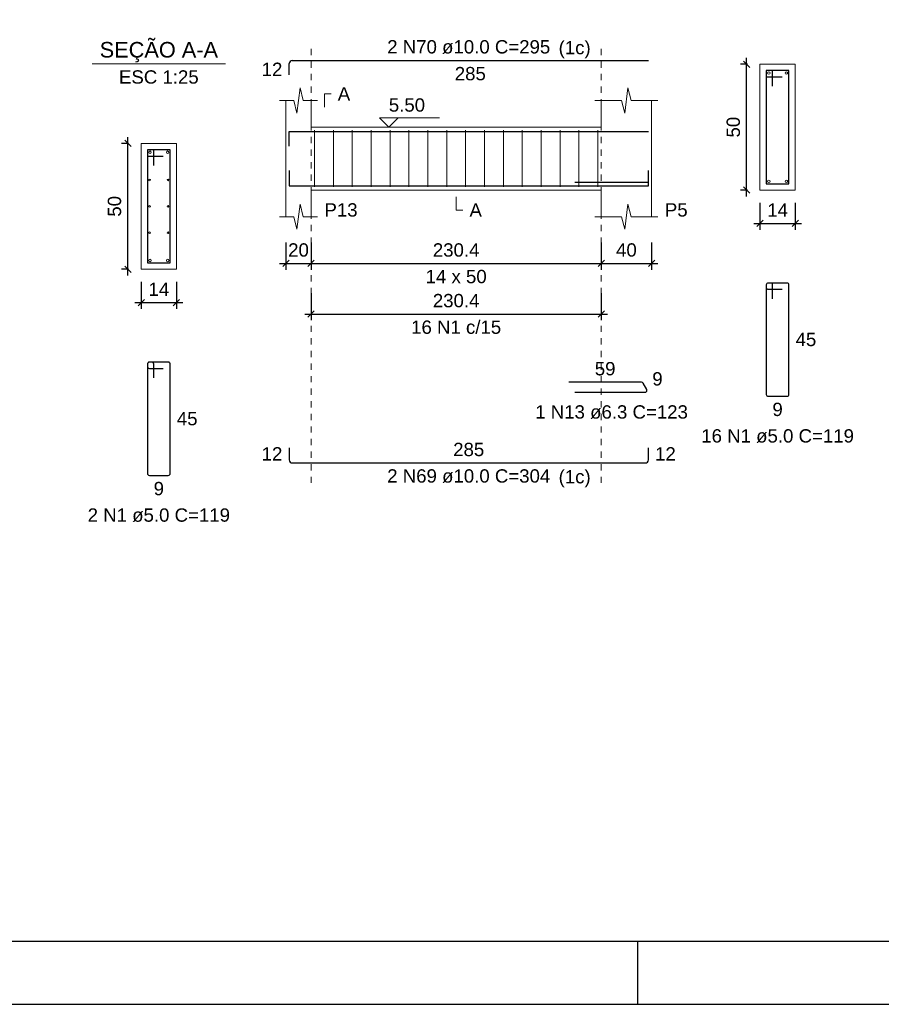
# Model space of a CAD drawing. Header units: millimetres. Extents: x 10 to 1250, y -62 to 528.
# Tile 317 of 656: x 529 to 543, y 133 to 148. Entities that reach past the tile are written whole.
import ezdxf

# ---------------------------------------------------------------- set-up
doc = ezdxf.new("R2010")
doc.units = ezdxf.units.MM
doc.header["$LTSCALE"] = 0.05
doc.linetypes.add('DOT', pattern=[6.35, 0, -6.35])
for name, color, linetype, lineweight in [('Descrição da armadura', 7, 'Continuous', 5), ('DT-Arm complementar', 5, 'Continuous', 5), ('DT-Barras na forma', 2, 'Continuous', 30), ('DT-Barras no corte', 5, 'Continuous', 5), ('DT-Barras rebatidas', 2, 'Continuous', 30), ('DT-Cotas', 9, 'Continuous', 5), ('DT-Forma', 5, 'Continuous', 5), ('DT-Pontilhado', 9, 'DOT', 5), ('DT-Textos', 7, 'Continuous', 5), ('Textos armaduras', 7, 'Continuous', 5)]:
    doc.layers.add(name, color=color, linetype=linetype, lineweight=lineweight)
doc.layers.add('FOLHA_PADRÃO', color=7, linetype='Continuous')
doc.styles.add('Arial', font='arial.ttf')
doc.styles.get("Standard").update_dxf_attribs({"font": 'arial.ttf'})
doc.dimstyles.new('UM_25.000000', dxfattribs={"dimtxt": 0.18, "dimasz": 0.1, "dimexe": 0.1, "dimexo": 0.2, "dimgap": 0, "dimtad": 1, "dimtih": 1, "dimtoh": 1, "dimdec": 1, "dimlfac": 25, "dimzin": 0, "dimdsep": 46, "dimtxsty": 'Standard', "dimcen": 0.09, "dimdle": 0.1, "dimadec": 1, "dimazin": 2, "dimtfac": 1, "dimtdec": 4, "dimtofl": 0, "dimtmove": 0, "dimatfit": 3, "dimfxl": 1, "dimtolj": 1, "dimarcsym": 0})
doc.dimstyles.new('UM_50.000000', dxfattribs={"dimtxt": 0.18, "dimasz": 0.1, "dimexe": 0.1, "dimexo": 0.2, "dimgap": 0.1, "dimtad": 1, "dimdec": 1, "dimlfac": 50, "dimzin": 0, "dimdsep": 46, "dimtxsty": 'Standard', "dimblk": 'OBLIQUE', "dimcen": 0.09, "dimdle": 0.1, "dimadec": 1, "dimazin": 2, "dimtfac": 1, "dimtdec": 1, "dimtofl": 0, "dimtmove": 0, "dimatfit": 3, "dimldrblk": 'OBLIQUE', "dimfxl": 1, "dimtolj": 1, "dimarcsym": 1})

# ---------------------------------------------------------------- blocks, each defined once
blk = doc.blocks.new('_Oblique')
at = {"color": 0, "linetype": 'ByBlock', "lineweight": -2}
blk.add_line((-0.5, -0.5), (0.5, 0.5), dxfattribs=at)
blk = doc.blocks.new('*D1952')
at = {"layer": 'Defpoints', "color": 0, "transparency": 16777216}
for p in [(530.617, 146.367), (530.829, 146.367), (530.829, 144.367)]:
    blk.add_point(p, dxfattribs=at)
at = {"layer": 'DT-Cotas', "color": 0, "lineweight": -2, "transparency": 16777216}
for p, q in [((530.629, 146.367), (530.517, 146.367)), ((530.617, 144.267), (530.617, 146.467)), ((530.629, 144.367), (530.517, 144.367))]:
    blk.add_line(p, q, dxfattribs=at)
at = {"layer": 'DT-Cotas', "color": 0, "lineweight": -2, "transparency": 16777216, "xscale": 0.1, "yscale": 0.1, "zscale": 0.1}
for p, rotation in [((530.617, 146.367), 90), ((530.617, 144.367), 270)]:
    blk.add_blockref('_Oblique', p, dxfattribs=dict(at, rotation=rotation))
at = {"layer": 'DT-Cotas', "transparency": 16777216, "insert": (530.405, 145.367), "char_height": 0.2118, "attachment_point": 5, "rotation": 90, "style": 'Arial'}
blk.add_mtext('\\A1;50', dxfattribs=at)
blk = doc.blocks.new('*D1953')
at = {"layer": 'Defpoints', "color": 0, "transparency": 16777216}
for p in [(530.829, 144.367), (531.389, 144.367), (531.389, 143.837)]:
    blk.add_point(p, dxfattribs=at)
at = {"layer": 'DT-Cotas', "color": 0, "lineweight": -2, "transparency": 16777216}
for p, q in [((530.829, 144.167), (530.829, 143.737)), ((531.389, 144.167), (531.389, 143.737)), ((530.729, 143.837), (531.489, 143.837))]:
    blk.add_line(p, q, dxfattribs=at)
at = {"layer": 'DT-Cotas', "color": 0, "lineweight": -2, "transparency": 16777216, "xscale": 0.1, "yscale": 0.1, "zscale": 0.1, "rotation": 180}
blk.add_blockref('_Oblique', (530.829, 143.837), dxfattribs=at)
at = {"layer": 'DT-Cotas', "color": 0, "lineweight": -2, "transparency": 16777216, "xscale": 0.1, "yscale": 0.1, "zscale": 0.1}
blk.add_blockref('_Oblique', (531.389, 143.837), dxfattribs=at)
at = {"layer": 'DT-Cotas', "transparency": 16777216, "insert": (531.109, 144.049), "char_height": 0.2118, "attachment_point": 5, "rotation": 0.0057, "style": 'Arial'}
blk.add_mtext('\\A1;14', dxfattribs=at)
blk = doc.blocks.new('*D1962')
at = {"layer": 'Defpoints', "color": 0, "transparency": 16777216}
for p in [(533.128, 144.99), (533.528, 144.99), (533.528, 144.46)]:
    blk.add_point(p, dxfattribs=at)
at = {"layer": 'DT-Cotas', "color": 0, "lineweight": -2, "transparency": 16777216}
for p, q in [((533.128, 144.79), (533.128, 144.36)), ((533.528, 144.79), (533.528, 144.36)), ((533.028, 144.46), (533.628, 144.46))]:
    blk.add_line(p, q, dxfattribs=at)
at = {"layer": 'DT-Cotas', "color": 0, "lineweight": -2, "transparency": 16777216, "xscale": 0.1, "yscale": 0.1, "zscale": 0.1, "rotation": 180}
blk.add_blockref('_Oblique', (533.128, 144.46), dxfattribs=at)
at = {"layer": 'DT-Cotas', "color": 0, "lineweight": -2, "transparency": 16777216, "xscale": 0.1, "yscale": 0.1, "zscale": 0.1}
blk.add_blockref('_Oblique', (533.528, 144.46), dxfattribs=at)
at = {"layer": 'DT-Cotas', "transparency": 16777216, "insert": (533.328, 144.672), "char_height": 0.2118, "attachment_point": 5, "rotation": 0.0057, "style": 'Arial'}
blk.add_mtext('\\A1;20', dxfattribs=at)
blk = doc.blocks.new('*D1963')
at = {"layer": 'Defpoints', "color": 0, "transparency": 16777216}
for p in [(533.528, 144.99), (538.137, 144.99), (538.137, 144.46)]:
    blk.add_point(p, dxfattribs=at)
at = {"layer": 'DT-Cotas', "color": 0, "lineweight": -2, "transparency": 16777216}
for p, q in [((533.528, 144.79), (533.528, 144.36)), ((538.137, 144.79), (538.137, 144.36)), ((533.428, 144.46), (538.237, 144.46))]:
    blk.add_line(p, q, dxfattribs=at)
at = {"layer": 'DT-Cotas', "color": 0, "lineweight": -2, "transparency": 16777216, "xscale": 0.1, "yscale": 0.1, "zscale": 0.1, "rotation": 180}
blk.add_blockref('_Oblique', (533.528, 144.46), dxfattribs=at)
at = {"layer": 'DT-Cotas', "color": 0, "lineweight": -2, "transparency": 16777216, "xscale": 0.1, "yscale": 0.1, "zscale": 0.1}
blk.add_blockref('_Oblique', (538.137, 144.46), dxfattribs=at)
at = {"layer": 'DT-Cotas', "transparency": 16777216, "insert": (535.832, 144.672), "char_height": 0.2118, "attachment_point": 5, "rotation": 0.0057, "style": 'Arial'}
blk.add_mtext('\\A1;230.4', dxfattribs=at)
blk = doc.blocks.new('*D1964')
at = {"layer": 'Defpoints', "color": 0, "transparency": 16777216}
for p in [(538.137, 144.99), (538.937, 144.99), (538.937, 144.46)]:
    blk.add_point(p, dxfattribs=at)
at = {"layer": 'DT-Cotas', "color": 0, "lineweight": -2, "transparency": 16777216}
for p, q in [((538.137, 144.79), (538.137, 144.36)), ((538.937, 144.79), (538.937, 144.36)), ((538.037, 144.46), (539.037, 144.46))]:
    blk.add_line(p, q, dxfattribs=at)
at = {"layer": 'DT-Cotas', "color": 0, "lineweight": -2, "transparency": 16777216, "xscale": 0.1, "yscale": 0.1, "zscale": 0.1, "rotation": 180}
blk.add_blockref('_Oblique', (538.137, 144.46), dxfattribs=at)
at = {"layer": 'DT-Cotas', "color": 0, "lineweight": -2, "transparency": 16777216, "xscale": 0.1, "yscale": 0.1, "zscale": 0.1}
blk.add_blockref('_Oblique', (538.937, 144.46), dxfattribs=at)
at = {"layer": 'DT-Cotas', "transparency": 16777216, "insert": (538.537, 144.672), "char_height": 0.2118, "attachment_point": 5, "rotation": 0.0057, "style": 'Arial'}
blk.add_mtext('\\A1;40', dxfattribs=at)
blk = doc.blocks.new('*D1965')
at = {"layer": 'Defpoints', "color": 0, "transparency": 16777216}
for p in [(533.528, 144.185), (538.137, 144.185), (538.137, 143.655)]:
    blk.add_point(p, dxfattribs=at)
at = {"layer": 'DT-Cotas', "color": 0, "lineweight": -2, "transparency": 16777216}
for p, q in [((533.528, 143.985), (533.528, 143.555)), ((538.137, 143.985), (538.137, 143.555)), ((533.428, 143.655), (538.237, 143.655))]:
    blk.add_line(p, q, dxfattribs=at)
at = {"layer": 'DT-Cotas', "color": 0, "lineweight": -2, "transparency": 16777216, "xscale": 0.1, "yscale": 0.1, "zscale": 0.1, "rotation": 180}
blk.add_blockref('_Oblique', (533.528, 143.655), dxfattribs=at)
at = {"layer": 'DT-Cotas', "color": 0, "lineweight": -2, "transparency": 16777216, "xscale": 0.1, "yscale": 0.1, "zscale": 0.1}
blk.add_blockref('_Oblique', (538.137, 143.655), dxfattribs=at)
at = {"layer": 'DT-Cotas', "transparency": 16777216, "insert": (535.832, 143.867), "char_height": 0.2118, "attachment_point": 5, "rotation": 0.0057, "style": 'Arial'}
blk.add_mtext('\\A1;230.4', dxfattribs=at)
blk = doc.blocks.new('*D1966')
at = {"layer": 'Defpoints', "color": 0, "transparency": 16777216}
for p in [(540.447, 147.625), (540.659, 147.625), (540.659, 145.625)]:
    blk.add_point(p, dxfattribs=at)
at = {"layer": 'DT-Cotas', "color": 0, "lineweight": -2, "transparency": 16777216}
for p, q in [((540.447, 145.525), (540.447, 147.725)), ((540.459, 147.625), (540.347, 147.625)), ((540.459, 145.625), (540.347, 145.625))]:
    blk.add_line(p, q, dxfattribs=at)
at = {"layer": 'DT-Cotas', "color": 0, "lineweight": -2, "transparency": 16777216, "xscale": 0.1, "yscale": 0.1, "zscale": 0.1}
for p, rotation in [((540.447, 147.625), 90), ((540.447, 145.625), 270)]:
    blk.add_blockref('_Oblique', p, dxfattribs=dict(at, rotation=rotation))
at = {"layer": 'DT-Cotas', "transparency": 16777216, "insert": (540.236, 146.625), "char_height": 0.2118, "attachment_point": 5, "rotation": 90, "style": 'Arial'}
blk.add_mtext('\\A1;50', dxfattribs=at)
blk = doc.blocks.new('*D1967')
at = {"layer": 'Defpoints', "color": 0, "transparency": 16777216}
for p in [(540.659, 145.625), (541.219, 145.625), (541.219, 145.095)]:
    blk.add_point(p, dxfattribs=at)
at = {"layer": 'DT-Cotas', "color": 0, "lineweight": -2, "transparency": 16777216}
for p, q in [((540.659, 145.425), (540.659, 144.995)), ((541.219, 145.425), (541.219, 144.995)), ((540.559, 145.095), (541.319, 145.095))]:
    blk.add_line(p, q, dxfattribs=at)
at = {"layer": 'DT-Cotas', "color": 0, "lineweight": -2, "transparency": 16777216, "xscale": 0.1, "yscale": 0.1, "zscale": 0.1, "rotation": 180}
blk.add_blockref('_Oblique', (540.659, 145.095), dxfattribs=at)
at = {"layer": 'DT-Cotas', "color": 0, "lineweight": -2, "transparency": 16777216, "xscale": 0.1, "yscale": 0.1, "zscale": 0.1}
blk.add_blockref('_Oblique', (541.219, 145.095), dxfattribs=at)
at = {"layer": 'DT-Cotas', "transparency": 16777216, "insert": (540.939, 145.307), "char_height": 0.2118, "attachment_point": 5, "rotation": 0.0057, "style": 'Arial'}
blk.add_mtext('\\A1;14', dxfattribs=at)
blk = doc.blocks.new('A1EST. 1500')
at = {"layer": 'FOLHA_PADRÃO', "color": 1, "linetype": 'Continuous'}
for p, q in [((59.5, 0), (59.5, 1)), ((0, 0), (150.008, 0))]:
    blk.add_line(p, q, dxfattribs=at)
at = {"layer": 'FOLHA_PADRÃO', "color": 6, "linetype": 'Continuous'}
blk.add_lwpolyline([(149, 58.4), (149, 1), (1, 1), (1, 58.4), (149, 58.4)], dxfattribs=at)

msp = doc.modelspace()

# ---------------------------------------------------------------- linework, layer by layer
at = {"layer": 'DT-Arm complementar'}
for p, q in [((533.5824, 145.6749), (533.5824, 146.5749)), ((533.8824, 145.6749), (533.8824, 146.5749)), ((534.1824, 145.6749), (534.1824, 146.5749)), ((534.4824, 145.6749), (534.4824, 146.5749)), ((534.7824, 145.6749), (534.7824, 146.5749)), ((535.0824, 145.6749), (535.0824, 146.5749)), ((535.3824, 145.6749), (535.3824, 146.5749)), ((535.6824, 145.6749), (535.6824, 146.5749)), ((535.9824, 145.6749), (535.9824, 146.5749)), ((536.2824, 145.6749), (536.2824, 146.5749)), ((536.5824, 145.6749), (536.5824, 146.5749)), ((536.8824, 145.6749), (536.8824, 146.5749)), ((537.1824, 145.6749), (537.1824, 146.5749)), ((537.4824, 145.6749), (537.4824, 146.5749)), ((537.7824, 145.6749), (537.7824, 146.5749)), ((538.0824, 145.6749), (538.0824, 146.5749))]:
    msp.add_line(p, q, dxfattribs=at)
at = {"layer": 'DT-Barras na forma'}
for p, q in [((540.8591, 147.5249), (540.7591, 147.5249)), ((540.7591, 147.5249), (540.7591, 145.7249)), ((541.1191, 147.5249), (540.7591, 147.5249)), ((540.7591, 147.5249), (540.7591, 147.4249)), ((540.7591, 147.4249), (541.0091, 147.4249)), ((540.8591, 147.2749), (540.8591, 147.5249)), ((541.1191, 145.7249), (541.1191, 147.5249)), ((531.0288, 146.2666), (530.9288, 146.2666)), ((530.9288, 146.2666), (530.9288, 144.4666)), ((531.2888, 146.2666), (530.9288, 146.2666)), ((530.9288, 146.2666), (530.9288, 146.1666)), ((530.9288, 146.1666), (531.1788, 146.1666)), ((531.0288, 146.0166), (531.0288, 146.2666)), ((531.2888, 144.4666), (531.2888, 146.2666)), ((538.8865, 145.7453), (537.7162, 145.7453)), ((540.7591, 145.7249), (541.1191, 145.7249)), ((530.9288, 144.4666), (531.2888, 144.4666))]:
    msp.add_line(p, q, dxfattribs=at)
for points in [[(533.1783, 146.3249), (533.1783, 146.5549), (538.8865, 146.5549)], [(533.1783, 145.9349), (533.1783, 145.6949), (538.8865, 145.6949), (538.8865, 145.9349)]]:
    msp.add_lwpolyline(points, dxfattribs=at)
at = {"layer": 'DT-Barras no corte'}
for centre, radius in [((540.7991, 147.4849), 0.02), ((541.0791, 147.4849), 0.02), ((530.9688, 146.2266), 0.02), ((531.2488, 146.2266), 0.02), ((530.9614, 145.7866), 0.0126), ((531.2562, 145.7866), 0.0126), ((540.7991, 145.7649), 0.02), ((541.0791, 145.7649), 0.02), ((530.9614, 145.3666), 0.0126), ((531.2562, 145.3666), 0.0126), ((530.9614, 144.9466), 0.0126), ((531.2562, 144.9466), 0.0126), ((530.9688, 144.5066), 0.02), ((531.2488, 144.5066), 0.02)]:
    msp.add_circle(centre, radius, dxfattribs=at)
at = {"layer": 'DT-Barras rebatidas'}
for p, q in [((533.1783, 147.4545), (533.1783, 147.6345)), ((533.2283, 147.6845), (538.8865, 147.6845)), ((540.8291, 144.1482), (540.7891, 144.1482)), ((541.0891, 144.1482), (540.7891, 144.1482)), ((540.7591, 144.1182), (540.7591, 142.3782)), ((540.7591, 144.1182), (540.7591, 144.0782)), ((540.7891, 144.0482), (541.0091, 144.0482)), ((540.8591, 143.8982), (540.8591, 144.1182)), ((541.1191, 142.3782), (541.1191, 144.1182)), ((530.9988, 142.8899), (530.9588, 142.8899)), ((531.2588, 142.8899), (530.9588, 142.8899)), ((530.9288, 142.8599), (530.9288, 141.1199)), ((530.9288, 142.8599), (530.9288, 142.8199)), ((530.9588, 142.7899), (531.1788, 142.7899)), ((531.0288, 142.6399), (531.0288, 142.8599)), ((531.2888, 141.1199), (531.2888, 142.8599)), ((538.7758, 142.5714), (537.6236, 142.5714)), ((537.7162, 142.411), (538.832, 142.411)), ((538.8593, 142.4582), (538.803, 142.5556)), ((540.7891, 142.3482), (541.0891, 142.3482)), ((533.1783, 141.5279), (533.1783, 141.3379)), ((538.8865, 141.3379), (538.8865, 141.5279)), ((533.2283, 141.2879), (538.8365, 141.2879)), ((530.9588, 141.0899), (531.2588, 141.0899))]:
    msp.add_line(p, q, dxfattribs=at)
for centre, radius, start, end in [((533.2283, 147.6345), 0.05, 90, 180), ((540.7891, 144.1182), 0.03, 90, 180), ((540.7891, 144.1182), 0.03, 90, 180), ((540.8291, 144.1182), 0.03, 0, 90), ((541.0891, 144.1182), 0.03, 0, 90), ((540.7891, 144.0782), 0.03, 180, 270), ((530.9588, 142.8599), 0.03, 90, 180), ((530.9588, 142.8599), 0.03, 90, 180), ((530.9988, 142.8599), 0.03, 0, 90), ((531.2588, 142.8599), 0.03, 0, 90), ((530.9588, 142.8199), 0.03, 180, 270), ((538.7758, 142.5399), 0.0315, 30, 90), ((538.832, 142.4425), 0.0315, 270, 30), ((540.7891, 142.3782), 0.03, 180, 270), ((541.0891, 142.3782), 0.03, 270, 0), ((533.2283, 141.3379), 0.05, 180, 270), ((538.8365, 141.3379), 0.05, 270, 0), ((530.9588, 141.1199), 0.03, 180, 270), ((531.2588, 141.1199), 0.03, 270, 0)]:
    msp.add_arc(centre, radius, start, end, dxfattribs=at)
at = {"layer": 'DT-Forma'}
for p, q in [((541.2191, 147.6249), (540.6591, 147.6249)), ((540.6591, 147.6249), (540.6591, 147.6249)), ((540.6591, 147.6249), (540.6591, 145.6249)), ((541.2191, 145.6249), (541.2191, 147.6249)), ((541.2191, 147.6249), (541.2191, 147.6249)), ((533.3033, 146.8485), (533.3533, 147.2485)), ((533.3533, 147.2485), (533.4033, 147.0485)), ((538.5115, 146.8485), (538.5615, 147.2485)), ((538.5615, 147.2485), (538.6115, 147.0485)), ((533.0283, 147.0485), (533.2533, 147.0485)), ((533.1283, 146.6249), (533.1283, 147.0485)), ((533.2533, 147.0485), (533.3033, 146.8485)), ((533.4033, 147.0485), (533.6283, 147.0485)), ((533.5283, 147.0485), (533.5283, 146.6249)), ((538.0365, 147.0485), (538.4615, 147.0485)), ((538.1365, 146.6249), (538.1365, 147.0485)), ((538.4615, 147.0485), (538.5115, 146.8485)), ((538.6115, 147.0485), (539.0365, 147.0485)), ((538.9365, 147.0485), (538.9365, 146.6249)), ((533.5283, 146.6249), (538.1365, 146.6249)), ((531.3888, 146.3666), (530.8288, 146.3666)), ((530.8288, 146.3666), (530.8288, 146.3666)), ((530.8288, 146.3666), (530.8288, 144.3666)), ((531.3888, 144.3666), (531.3888, 146.3666)), ((531.3888, 146.3666), (531.3888, 146.3666)), ((533.1283, 145.6249), (533.1283, 145.2013)), ((533.5283, 145.2013), (533.5283, 145.6249)), ((533.5283, 145.6249), (538.1365, 145.6249)), ((538.1365, 145.6249), (538.1365, 145.2013)), ((538.9365, 145.2013), (538.9365, 145.6249)), ((540.6591, 145.6249), (541.2191, 145.6249)), ((540.6591, 145.6249), (540.6591, 145.6249)), ((541.2191, 145.6249), (541.2191, 145.6249)), ((533.3033, 145.0013), (533.3533, 145.4013)), ((533.3533, 145.4013), (533.4033, 145.2013)), ((538.5115, 145.0013), (538.5615, 145.4013)), ((538.5615, 145.4013), (538.6115, 145.2013)), ((533.0283, 145.2013), (533.2533, 145.2013)), ((533.2533, 145.2013), (533.3033, 145.0013)), ((533.4033, 145.2013), (533.6283, 145.2013)), ((538.0365, 145.2013), (538.4615, 145.2013)), ((538.4615, 145.2013), (538.5115, 145.0013)), ((538.6115, 145.2013), (539.0365, 145.2013)), ((530.8288, 144.3666), (531.3888, 144.3666)), ((530.8288, 144.3666), (530.8288, 144.3666)), ((531.3888, 144.3666), (531.3888, 144.3666))]:
    msp.add_line(p, q, dxfattribs=at)
at = {"layer": 'DT-Forma', "linetype": 'Continuous'}
for p, q in [((533.1283, 145.6249), (533.1283, 146.6249)), ((538.9365, 146.6249), (538.9365, 145.6249))]:
    msp.add_line(p, q, dxfattribs=at)
at = {"layer": 'DT-Pontilhado', "ltscale": 0.2}
for p, q in [((533.5283, 140.9702), (533.5283, 147.8963)), ((538.1365, 140.9702), (538.1365, 147.8963))]:
    msp.add_line(p, q, dxfattribs=at)
at = {"layer": 'DT-Textos'}
msp.add_line((530.0498, 147.6315), (532.1678, 147.6315), dxfattribs=at)
for points in [[(533.7401, 146.9426), (533.7401, 147.1544), (533.846, 147.1544)], [(534.9108, 146.7732), (534.7625, 146.6249), (534.6143, 146.7732), (535.5674, 146.7732)], [(535.8324, 145.519), (535.8324, 145.3072), (535.9383, 145.3072)]]:
    msp.add_lwpolyline(points, dxfattribs=at)

# ---------------------------------------------------------------- block references
msp.add_blockref('A1EST. 1500', (479.22, 132.6844))

# ---------------------------------------------------------------- texts
at = {"layer": 'Descrição da armadura', "linetype": 'Continuous', "char_height": 0.2118, "attachment_point": 8, "line_spacing_factor": 0.798, "style": 'Arial'}
for s, insert, width in [('2 N70 ø10.0 C=295', (536.0324, 147.7904), 5.194653), ('16 N1 c/15', (535.8324, 143.3375), 2.869342), ('1 N13 ø6.3 C=123', (538.3014, 141.9874), 4.8647), ('16 N1 ø5.0 C=119', (540.9391, 141.6069), 4.8647), ('2 N69 ø10.0 C=304', (536.0324, 140.9702), 5.194653), ('2 N1 ø5.0 C=119', (531.1088, 140.3486), 4.534748)]:
    msp.add_mtext(s, dxfattribs=dict(at, insert=insert, width=width))
at = {"layer": 'DT-Textos', "line_spacing_factor": 0.798, "style": 'Arial'}
for s, insert, char_height, width, attachment_point in [('SEÇÃO A-A', (531.1091, 147.6561), 0.2471, 4.254532, 8), ('(1c)', (537.4601, 147.7201), 0.2118, 1.009083, 7), ('ESC 1:25', (531.1088, 147.3138), 0.2118, 2.507973, 8), ('A', (533.9519, 147.0485), 0.2118, 0.390816, 7), ('5.50', (534.7625, 146.8685), 0.2118, 1.140404, 7), ('P13', (533.7401, 145.2013), 0.2118, 1.042557, 7), ('A', (536.0442, 145.2013), 0.2118, 0.390816, 7), ('P5', (539.1483, 145.2013), 0.2118, 0.716686, 7), ('14 x 50', (535.8324, 144.1423), 0.2118, 1.922035, 8), ('(1c)', (537.4601, 140.9001), 0.2118, 1.009083, 7)]:
    msp.add_mtext(s, dxfattribs=dict(at, insert=insert, char_height=char_height, width=width, attachment_point=attachment_point))
at = {"layer": 'Textos armaduras', "linetype": 'Continuous', "char_height": 0.2118, "attachment_point": 7, "line_spacing_factor": 0.798, "style": 'Arial'}
for s, insert, width in [('12', (532.7425, 147.4386), 0.659905), ('285', (535.81, 147.3668), 0.989858), ('45', (541.225, 143.1423), 0.659905), ('59', (538.0347, 142.6773), 0.659905), ('9', (538.9481, 142.5162), 0.329953), ('9', (540.8567, 142.0305), 0.329953), ('45', (531.3947, 141.884), 0.659905), ('285', (535.785, 141.3938), 0.989858), ('12', (532.7425, 141.327), 0.659905), ('12', (538.9924, 141.327), 0.659905), ('9', (531.0263, 140.7722), 0.329953)]:
    msp.add_mtext(s, dxfattribs=dict(at, insert=insert, width=width))

# ---------------------------------------------------------------- dimensions: what is measured, and where the dimension line sits
at = {"layer": 'DT-Cotas'}
for base, p1, p2, picture, middle in [((540.4473, 147.6249), (540.6591, 145.6249), (540.6591, 147.6249), '*D1966', (540.2355, 146.6249)), ((530.617, 146.3666), (530.8288, 144.3666), (530.8288, 146.3666), '*D1952', (530.4052, 145.3666))]:
    dim = msp.add_linear_dim(base=base, p1=p1, p2=p2, angle=90, dimstyle='UM_25.000000', override={"dimtxt": 0.2118, "dimasz": 0.1, "dimexe": 0.1, "dimexo": 0.2, "dimtad": 1, "dimtih": 0, "dimtoh": 0, "dimdec": 1, "dimlfac": 25, "dimzin": 8, "dimtxsty": 'Arial', "dimblk": 'Oblique', "dimblk1": 'Oblique', "dimblk2": 'Oblique', "dimsah": 1, "dimdle": 0.1, "dimse1": 0, "dimse2": 0, "dimclrt": 256, "dimadec": 1, "dimazin": 3, "dimtmove": 2, "dimldrblk": 'Oblique'}, dxfattribs=at)
    dim.commit()
    dim.dimension.update_dxf_attribs({"geometry": picture, "text_midpoint": middle, "dimtype": 160, "text_rotation": 90})
for base, p1, p2, dimstyle, override, picture, middle in [((541.2191, 145.0954), (540.6591, 145.6249), (541.2191, 145.6249), 'UM_25.000000', {"dimtxt": 0.2118, "dimasz": 0.1, "dimexe": 0.1, "dimexo": 0.2, "dimtad": 1, "dimtih": 0, "dimtoh": 0, "dimdec": 1, "dimlfac": 25, "dimzin": 8, "dimtxsty": 'Arial', "dimblk": 'Oblique', "dimblk1": 'Oblique', "dimblk2": 'Oblique', "dimsah": 1, "dimdle": 0.1, "dimse1": 0, "dimse2": 0, "dimclrt": 256, "dimadec": 1, "dimazin": 3, "dimtmove": 2, "dimldrblk": 'Oblique'}, '*D1967', (540.9391, 145.3072)), ((533.5283, 144.46), (533.1283, 144.9895), (533.5283, 144.9895), 'UM_50.000000', {"dimtxt": 0.2118, "dimasz": 0.1, "dimexe": 0.1, "dimexo": 0.2, "dimtad": 1, "dimtih": 0, "dimtoh": 0, "dimdec": 1, "dimlfac": 50, "dimzin": 8, "dimtxsty": 'Arial', "dimblk": 'Oblique', "dimblk1": 'Oblique', "dimblk2": 'Oblique', "dimsah": 1, "dimdle": 0.1, "dimse1": 0, "dimse2": 0, "dimclrt": 256, "dimadec": 1, "dimazin": 3, "dimtmove": 2, "dimldrblk": 'Oblique'}, '*D1962', (533.3283, 144.6718)), ((538.1365, 144.46), (533.5283, 144.9895), (538.1365, 144.9895), 'UM_50.000000', {"dimtxt": 0.2118, "dimasz": 0.1, "dimexe": 0.1, "dimexo": 0.2, "dimtad": 1, "dimtih": 0, "dimtoh": 0, "dimdec": 1, "dimlfac": 50, "dimzin": 8, "dimtxsty": 'Arial', "dimblk": 'Oblique', "dimblk1": 'Oblique', "dimblk2": 'Oblique', "dimsah": 1, "dimdle": 0.1, "dimse1": 0, "dimse2": 0, "dimclrt": 256, "dimadec": 1, "dimazin": 3, "dimtmove": 2, "dimldrblk": 'Oblique'}, '*D1963', (535.8324, 144.6718)), ((538.9365, 144.46), (538.1365, 144.9895), (538.9365, 144.9895), 'UM_50.000000', {"dimtxt": 0.2118, "dimasz": 0.1, "dimexe": 0.1, "dimexo": 0.2, "dimtad": 1, "dimtih": 0, "dimtoh": 0, "dimdec": 1, "dimlfac": 50, "dimzin": 8, "dimtxsty": 'Arial', "dimblk": 'Oblique', "dimblk1": 'Oblique', "dimblk2": 'Oblique', "dimsah": 1, "dimdle": 0.1, "dimse1": 0, "dimse2": 0, "dimclrt": 256, "dimadec": 1, "dimazin": 3, "dimtmove": 2, "dimldrblk": 'Oblique'}, '*D1964', (538.5365, 144.6718)), ((531.3888, 143.8371), (530.8288, 144.3666), (531.3888, 144.3666), 'UM_25.000000', {"dimtxt": 0.2118, "dimasz": 0.1, "dimexe": 0.1, "dimexo": 0.2, "dimtad": 1, "dimtih": 0, "dimtoh": 0, "dimdec": 1, "dimlfac": 25, "dimzin": 8, "dimtxsty": 'Arial', "dimblk": 'Oblique', "dimblk1": 'Oblique', "dimblk2": 'Oblique', "dimsah": 1, "dimdle": 0.1, "dimse1": 0, "dimse2": 0, "dimclrt": 256, "dimadec": 1, "dimazin": 3, "dimtmove": 2, "dimldrblk": 'Oblique'}, '*D1953', (531.1088, 144.0489)), ((538.1365, 143.6552), (533.5283, 144.1847), (538.1365, 144.1847), 'UM_50.000000', {"dimtxt": 0.2118, "dimasz": 0.1, "dimexe": 0.1, "dimexo": 0.2, "dimtad": 1, "dimtih": 0, "dimtoh": 0, "dimdec": 1, "dimlfac": 50, "dimzin": 8, "dimtxsty": 'Arial', "dimblk": 'Oblique', "dimblk1": 'Oblique', "dimblk2": 'Oblique', "dimsah": 1, "dimdle": 0.1, "dimse1": 0, "dimse2": 0, "dimclrt": 256, "dimadec": 1, "dimazin": 3, "dimtmove": 2, "dimldrblk": 'Oblique'}, '*D1965', (535.8324, 143.867))]:
    dim = msp.add_linear_dim(base=base, p1=p1, p2=p2, dimstyle=dimstyle, override=override, dxfattribs=at)
    dim.commit()
    dim.dimension.update_dxf_attribs({"geometry": picture, "text_midpoint": middle, "dimtype": 160, "text_rotation": 0.00573})

doc.saveas('drawing.dxf')
